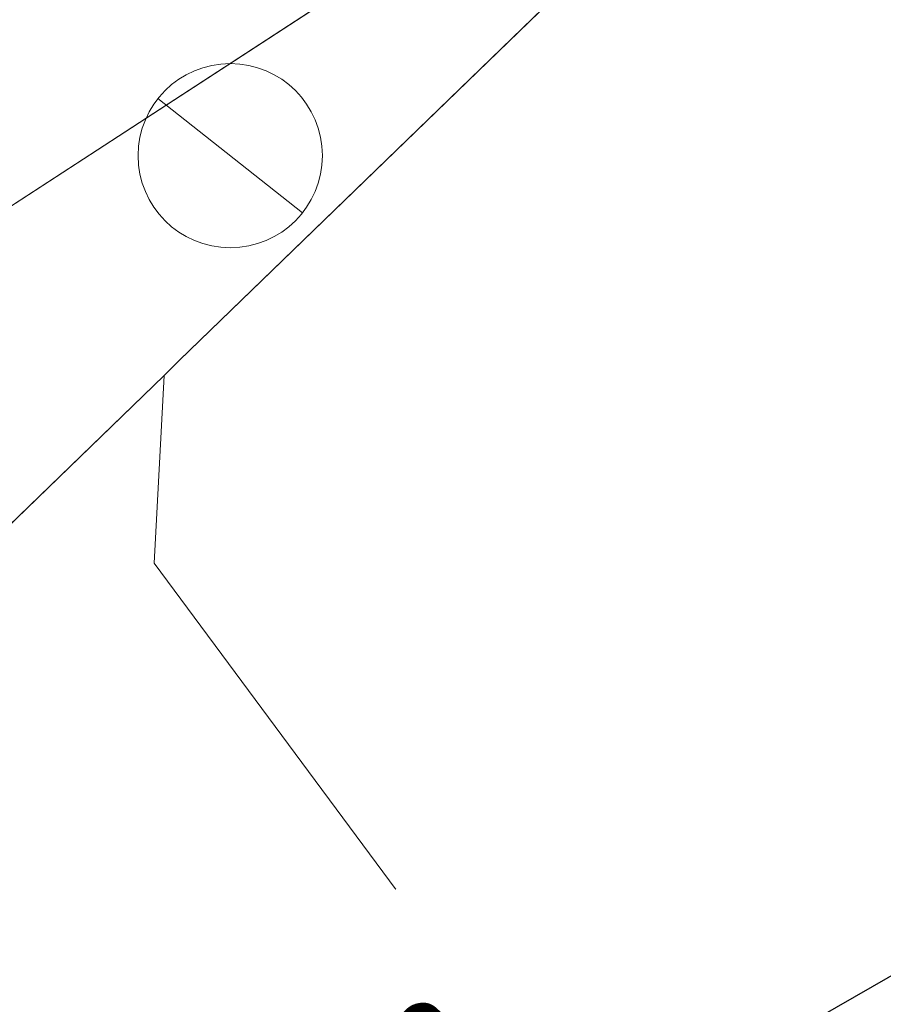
# Model space of a CAD drawing. Header units: metres. Extents: x 163543 to 168130, y 402678 to 405437.
# Tile 838 of 1056: x 165501.06 to 165504.85, y 403936.5 to 403940.83. Entities that reach past the tile are written whole.
import ezdxf
from ezdxf import colors
from ezdxf.entities.mleader import LeaderData, LeaderLine
from ezdxf.math import Vec2, Vec3

# ---------------------------------------------------------------- set-up
doc = ezdxf.new("R2010")
doc.units = ezdxf.units.M
doc.layers.get('0').update_dxf_attribs({"lineweight": 25})
for name, color, linetype, lineweight in [('X-CA190022.004-UO-BGT_Ondergrond$0$GE_244_Taludlijn_Lijn_GEM', 253, 'Continuous', 9), ('X-CA190022.004-UO-BGT_Ondergrond$0$GE_367_OWGBerm_groenvoorziening_grasenk_GEM', 253, 'Continuous', 9), ('X-CA190022.004-UO-BGT_Ondergrond$0$GE_407_OTDGeslotenverharding_cementbeton_Vlak_GEM', 253, 'Continuous', 9), ('X-CA190022.004-UO-KAD_Percelen$0$B-WE-KG-GRENS_PERCEEL-GV', 150, 'Continuous', 9), ('X-CA190022.004-UO-TXT_Tekst 1op200$0$X-XX-AL-T25- LEADER BOVENGRONDSE INFRA', 7, 'Continuous', 25), ('X-CA190022.004-UO-WHM_Putten en kolken combi_v0.1$0$PUTRANDEN BGT', 251, 'Continuous', 15)]:
    doc.layers.add(name, color=color, linetype=linetype, lineweight=lineweight)
doc.styles.add('X-CA190022.004-UO-TXT_Tekst 1op200$0$NLCS-ISO-M200-T25', font='NLCS-ISO.ttf', dxfattribs={"height": 0.5})

# ---------------------------------------------------------------- blocks, each defined once
blk = doc.blocks.new('X-CA190022.004-UO-WHM_Putten en kolken combi_v0.1$0$IMGEOInspectierioolput')
at = {"flags": 128}
blk.add_lwpolyline([(-8.83, 6.97), (8.83, -6.97)], dxfattribs=at)
blk.add_circle((0, 0), 11.25)

msp = doc.modelspace()

# ---------------------------------------------------------------- linework, layer by layer
at = {"layer": 'X-CA190022.004-UO-BGT_Ondergrond$0$GE_244_Taludlijn_Lijn_GEM'}
for p, q in [((165501.693, 403939.269), (165501.649, 403938.443)), ((165501.649, 403938.443), (165503.293, 403936.224))]:
    msp.add_line(p, q, dxfattribs=at)
at = {"layer": 'X-CA190022.004-UO-BGT_Ondergrond$0$GE_367_OWGBerm_groenvoorziening_grasenk_GEM', "flags": 128}
for points in [[(165503.293, 403936.224), (165501.649, 403938.443), (165501.693, 403939.269), (165501.76, 403939.335), (165504.789, 403942.27), (165504.206, 403942.881), (165501.969, 403942.681), (165501.41, 403943.249), (165496.305, 403938.312), (165497.763, 403936.831), (165497.568, 403936.696), (165495.044, 403939.523), (165500.547, 403945.616), (165500.229, 403945.879), (165498.003, 403948.09), (165495.343, 403950.194), (165493.382, 403950.786), (165491.549, 403951.006), (165489.683, 403950.612), (165476.688, 403947.364), (165448.956, 403939.557)], [(165405.934, 403882.882), (165418.322, 403889.087), (165427.369, 403892.934), (165431.711, 403895.092), (165440.947, 403899.683), (165442.706, 403900.557), (165455.967, 403906.999), (165466.917, 403912.152), (165480.008, 403918.483), (165493.464, 403925.411), (165499.33, 403929.427), (165501.371, 403932.143), (165502.06, 403935.175), (165499.74, 403937.17), (165499.089, 403936.746), (165501.693, 403939.269), (165501.649, 403938.443), (165503.293, 403936.224)]]:
    msp.add_lwpolyline(points, dxfattribs=at)
at = {"layer": 'X-CA190022.004-UO-BGT_Ondergrond$0$GE_407_OTDGeslotenverharding_cementbeton_Vlak_GEM', "flags": 128}
msp.add_lwpolyline([(165496.305, 403938.312), (165501.41, 403943.249), (165501.969, 403942.681), (165504.206, 403942.881), (165504.789, 403942.27), (165501.76, 403939.335), (165501.693, 403939.269), (165499.089, 403936.746), (165498.453, 403936.129), (165498.332, 403936.252), (165497.763, 403936.831), (165496.305, 403938.312)], dxfattribs=at)
at = {"layer": 'X-CA190022.004-UO-KAD_Percelen$0$B-WE-KG-GRENS_PERCEEL-GV', "flags": 128}
for points in [[(165494.566, 403939.736), (165497.079, 403937.449), (165504.3, 403942.15), (165500.126, 403945.838)], [(165513.006, 403935.006), (165507.8, 403939), (165372.327, 403871.117), (165504.764, 403934.187), (165505.996, 403931.629)]]:
    msp.add_lwpolyline(points, close=True, dxfattribs=at)
msp.add_lwpolyline([(165196.7, 403790), (165276.2, 403826.7), (165276.248, 403824.924), (165276.3, 403823), (165372.327, 403871.117), (165507.8, 403939), (165504.3, 403942.15), (165497.079, 403937.449), (165489.46, 403932.49), (165323.1, 403852.205), (165220.21, 403802.55), (165215.14, 403802.41), (165211.94, 403806.63), (165196.73, 403847.93)], dxfattribs=at)

# ---------------------------------------------------------------- block references
at = {"layer": 'X-CA190022.004-UO-WHM_Putten en kolken combi_v0.1$0$PUTRANDEN BGT', "xscale": 0.036, "yscale": 0.036, "zscale": 0.025}
msp.add_blockref('X-CA190022.004-UO-WHM_Putten en kolken combi_v0.1$0$IMGEOInspectierioolput', (165501.984, 403940.236), dxfattribs=at)

# ---------------------------------------------------------------- next in the draw order: leaders
at = {"layer": 'X-CA190022.004-UO-TXT_Tekst 1op200$0$X-XX-AL-T25- LEADER BOVENGRONDSE INFRA'}
ml = msp.add_multileader_mtext('Standard', dxfattribs=at)
ml.set_content('Betonstraatstenen\\PKleur antraciet', color=256, style='X-CA190022.004-UO-TXT_Tekst 1op200$0$NLCS-ISO-M200-T25')
ml.set_leader_properties(color=256, linetype='ByLayer', lineweight=-1)
ml.build(insert=Vec2(0, 0))
ml.multileader.update_dxf_attribs({"text_left_attachment_type": 5, "text_right_attachment_type": 5, "dogleg_length": 0.5, "arrow_head_size": 0.5})
ctx = ml.context
ctx.base_point, ctx.char_height, ctx.arrow_head_size, ctx.landing_gap_size, ctx.plane_origin, ctx.plane_x_axis, ctx.plane_y_axis = Vec3(165499.9145, 403931.6677), 0.5, 0.5, 0.18, Vec3(165489.1229, 403928.1948), Vec3(0.692919, 0.721016), Vec3(-0.721016, 0.692919)
ctx.left_attachment, ctx.right_attachment = 5, 5
notes = []
notes.append((ctx, [(1, (1, 1, 0), (165504.4254, 403936.3616), (-0.692919, -0.721016), 0.5, [(1, [(165517.1285, 403937.503), (165511.6841, 403940.5303)], 0, [])])]))
ctx.mtext.insert, ctx.mtext.text_direction, ctx.mtext.rotation, ctx.mtext.width, ctx.mtext.flow_direction = Vec3(165499.0057, 403932.7907), Vec3(0.692919, 0.721016), 0.805267, 8.372418, 5
ctx.mtext.has_bg_fill, ctx.mtext.bg_color, ctx.mtext.bg_scale_factor, ctx.mtext.bg_transparency, ctx.mtext.use_window_bg_color = 1, -1027028792, 1.5, 0, 1
for ctx, leaders in notes:
    for number, flags, end, landing, length, lines in leaders:
        leader = LeaderData()
        leader.index, (leader.has_last_leader_line, leader.has_dogleg_vector, leader.attachment_direction) = number, flags
        leader.last_leader_point, leader.dogleg_vector, leader.dogleg_length = Vec3(end), Vec3(landing), length
        for number, points, colour, breaks in lines:
            line = LeaderLine()
            line.index, line.vertices, line.color, line.breaks = number, Vec3.list(points), colors.encode_raw_color(colour), breaks
            leader.lines.append(line)
        ctx.leaders.append(leader)

doc.saveas('drawing.dxf')
